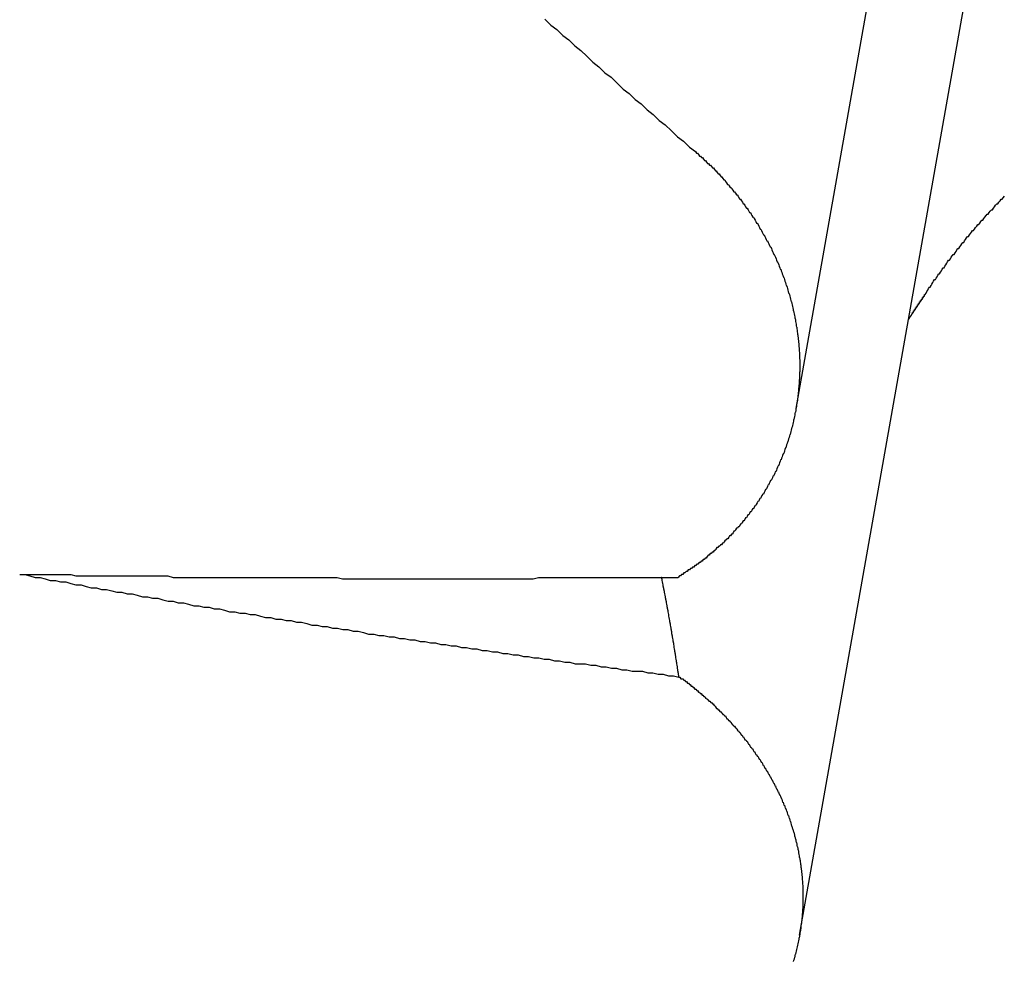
# Model space of a CAD drawing. Extents: x 1107 to 4046, y 937 to 3355.
# Tile 570 of 656: x 2182.325 to 2182.986, y 2684.705 to 2685.338. Entities that reach past the tile are written whole.
import ezdxf

# ---------------------------------------------------------------- set-up
doc = ezdxf.new("R2010")
doc.units = 0
doc.layers.add('KF_VIDA_L___C_REAR', color=7, linetype='CONTINUOUS')

# ---------------------------------------------------------------- blocks, each defined once
blk = doc.blocks.new('KF_VIDA_L___C_REAR')
at = {"layer": 'KF_VIDA_L___C_REAR'}
for p, q in [((-4.132749, 995.863356), (-4.049845, 996.331683)), ((-4.130377, 995.509681), (-4.004068, 996.223208))]:
    blk.add_line(p, q, dxfattribs=at)
for points in [[(-4.30151, 996.125, 0), (-4.29747, 996.121, 0), (-4.29343, 996.118, 0), (-4.28939, 996.114, 0), (-4.28535, 996.111, 0), (-4.28131, 996.107, 0), (-4.27727, 996.104, 0), (-4.27323, 996.1, 0), (-4.26918, 996.096, 0), (-4.26514, 996.093, 0), (-4.26109, 996.089, 0), (-4.25704, 996.086, 0), (-4.25299, 996.082, 0), (-4.24894, 996.078, 0), (-4.24489, 996.075, 0), (-4.24084, 996.071, 0), (-4.23679, 996.068, 0), (-4.23273, 996.064, 0), (-4.22868, 996.061, 0), (-4.22462, 996.057, 0), (-4.22057, 996.054, 0), (-4.21651, 996.05, 0), (-4.21245, 996.046, 0), (-4.20839, 996.043, 0), (-4.20433, 996.039, 0), (-4.20027, 996.036, 0)], [(-4.0465, 995.94, 0), (-4.04594, 995.94, 0), (-4.04539, 995.941, 0), (-4.04483, 995.942, 0), (-4.04428, 995.943, 0), (-4.04372, 995.944, 0), (-4.04316, 995.945, 0), (-4.0426, 995.945, 0), (-4.04204, 995.946, 0), (-4.04147, 995.947, 0), (-4.04091, 995.948, 0), (-4.04034, 995.949, 0), (-4.03977, 995.95, 0), (-4.0392, 995.95, 0), (-4.03863, 995.951, 0), (-4.03805, 995.952, 0), (-4.03747, 995.953, 0), (-4.03689, 995.954, 0), (-4.03631, 995.954, 0), (-4.03572, 995.955, 0), (-4.03513, 995.956, 0), (-4.03454, 995.957, 0), (-4.03395, 995.958, 0), (-4.03335, 995.958, 0), (-4.03275, 995.959, 0), (-4.03214, 995.96, 0), (-4.03154, 995.961, 0), (-4.03093, 995.962, 0), (-4.03032, 995.963, 0), (-4.0297, 995.963, 0), (-4.02909, 995.964, 0), (-4.02847, 995.965, 0), (-4.02785, 995.966, 0), (-4.02722, 995.967, 0), (-4.02659, 995.967, 0), (-4.02596, 995.968, 0), (-4.02533, 995.969, 0), (-4.02469, 995.97, 0), (-4.02406, 995.971, 0), (-4.02341, 995.971, 0), (-4.02277, 995.972, 0), (-4.02213, 995.973, 0), (-4.02148, 995.974, 0), (-4.02083, 995.975, 0), (-4.02017, 995.975, 0), (-4.01952, 995.976, 0), (-4.01886, 995.977, 0), (-4.0182, 995.978, 0), (-4.01753, 995.979, 0), (-4.01687, 995.979, 0), (-4.0162, 995.98, 0), (-4.01553, 995.981, 0), (-4.01485, 995.982, 0), (-4.01418, 995.983, 0), (-4.0135, 995.983, 0), (-4.01282, 995.984, 0), (-4.01213, 995.985, 0), (-4.01145, 995.986, 0), (-4.01076, 995.987, 0), (-4.01007, 995.987, 0), (-4.00938, 995.988, 0), (-4.00868, 995.989, 0), (-4.00798, 995.99, 0), (-4.00728, 995.99, 0), (-4.00658, 995.991, 0), (-4.00588, 995.992, 0), (-4.00517, 995.993, 0), (-4.00446, 995.994, 0), (-4.00375, 995.994, 0), (-4.00303, 995.995, 0), (-4.00232, 995.996, 0), (-4.0016, 995.997, 0), (-4.00088, 995.997, 0), (-4.00016, 995.998, 0), (-3.99943, 995.999, 0), (-3.9987, 996, 0), (-3.99798, 996.001, 0), (-3.99724, 996.001, 0), (-3.99651, 996.002, 0), (-3.99577, 996.003, 0), (-3.99504, 996.004, 0), (-3.9943, 996.004, 0), (-3.99355, 996.005, 0), (-3.99281, 996.006, 0)], [(-4.20027, 996.036, 0), (-4.19958, 996.035, 0), (-4.1989, 996.035, 0), (-4.19822, 996.034, 0), (-4.19755, 996.033, 0), (-4.19687, 996.033, 0), (-4.1962, 996.032, 0), (-4.19552, 996.032, 0), (-4.19485, 996.031, 0), (-4.19418, 996.03, 0), (-4.19352, 996.03, 0), (-4.19285, 996.029, 0), (-4.19219, 996.028, 0), (-4.19153, 996.028, 0), (-4.19087, 996.027, 0), (-4.19022, 996.027, 0), (-4.18956, 996.026, 0), (-4.18891, 996.025, 0), (-4.18826, 996.025, 0), (-4.18761, 996.024, 0), (-4.18697, 996.023, 0), (-4.18633, 996.023, 0), (-4.18569, 996.022, 0), (-4.18505, 996.021, 0), (-4.18441, 996.021, 0), (-4.18378, 996.02, 0), (-4.18315, 996.019, 0), (-4.18252, 996.019, 0), (-4.1819, 996.018, 0), (-4.18127, 996.017, 0), (-4.18065, 996.017, 0), (-4.18004, 996.016, 0), (-4.17942, 996.015, 0), (-4.17881, 996.014, 0), (-4.1782, 996.014, 0), (-4.17759, 996.013, 0), (-4.17699, 996.012, 0), (-4.17639, 996.012, 0), (-4.17579, 996.011, 0), (-4.17519, 996.01, 0), (-4.1746, 996.009, 0), (-4.17401, 996.009, 0), (-4.17342, 996.008, 0), (-4.17284, 996.007, 0), (-4.17226, 996.007, 0), (-4.17168, 996.006, 0), (-4.17111, 996.005, 0), (-4.17054, 996.004, 0), (-4.16997, 996.004, 0), (-4.1694, 996.003, 0), (-4.16884, 996.002, 0), (-4.16828, 996.001, 0), (-4.16773, 996.001, 0), (-4.16717, 996, 0), (-4.16663, 995.999, 0), (-4.16608, 995.998, 0), (-4.16554, 995.998, 0), (-4.165, 995.997, 0), (-4.16446, 995.996, 0), (-4.16393, 995.995, 0), (-4.1634, 995.995, 0), (-4.16288, 995.994, 0), (-4.16236, 995.993, 0), (-4.16184, 995.992, 0), (-4.16133, 995.992, 0), (-4.16082, 995.991, 0), (-4.16031, 995.99, 0), (-4.15981, 995.989, 0), (-4.15931, 995.988, 0), (-4.15881, 995.988, 0), (-4.15832, 995.987, 0), (-4.15784, 995.986, 0), (-4.15735, 995.985, 0), (-4.15687, 995.984, 0), (-4.1564, 995.984, 0), (-4.15592, 995.983, 0), (-4.15546, 995.982, 0), (-4.15499, 995.981, 0), (-4.15453, 995.98, 0), (-4.15408, 995.98, 0), (-4.15362, 995.979, 0), (-4.15318, 995.978, 0), (-4.15273, 995.977, 0), (-4.1523, 995.976, 0), (-4.15186, 995.976, 0), (-4.15143, 995.975, 0), (-4.151, 995.974, 0), (-4.15058, 995.973, 0), (-4.15016, 995.972, 0), (-4.14975, 995.972, 0), (-4.14934, 995.971, 0), (-4.14894, 995.97, 0), (-4.14854, 995.969, 0), (-4.14814, 995.968, 0), (-4.14775, 995.967, 0), (-4.14736, 995.967, 0), (-4.14698, 995.966, 0), (-4.1466, 995.965, 0), (-4.14622, 995.964, 0), (-4.14585, 995.963, 0), (-4.14549, 995.962, 0), (-4.14513, 995.962, 0), (-4.14477, 995.961, 0), (-4.14442, 995.96, 0), (-4.14407, 995.959, 0), (-4.14372, 995.958, 0), (-4.14338, 995.957, 0), (-4.14305, 995.957, 0), (-4.14272, 995.956, 0), (-4.14239, 995.955, 0), (-4.14207, 995.954, 0), (-4.14175, 995.953, 0), (-4.14143, 995.952, 0), (-4.14113, 995.952, 0), (-4.14082, 995.951, 0), (-4.14052, 995.95, 0), (-4.14022, 995.949, 0), (-4.13993, 995.948, 0), (-4.13964, 995.947, 0), (-4.13936, 995.946, 0), (-4.13908, 995.946, 0), (-4.1388, 995.945, 0), (-4.13853, 995.944, 0), (-4.13827, 995.943, 0), (-4.13801, 995.942, 0), (-4.13775, 995.941, 0), (-4.1375, 995.941, 0), (-4.13725, 995.94, 0), (-4.137, 995.939, 0), (-4.13676, 995.938, 0), (-4.13653, 995.937, 0), (-4.1363, 995.936, 0), (-4.13607, 995.935, 0), (-4.13585, 995.935, 0), (-4.13563, 995.934, 0), (-4.13541, 995.933, 0), (-4.1352, 995.932, 0), (-4.135, 995.931, 0), (-4.1348, 995.93, 0), (-4.1346, 995.929, 0), (-4.13441, 995.929, 0), (-4.13422, 995.928, 0), (-4.13404, 995.927, 0), (-4.13386, 995.926, 0), (-4.13369, 995.925, 0), (-4.13351, 995.924, 0), (-4.13335, 995.924, 0), (-4.13319, 995.923, 0), (-4.13303, 995.922, 0), (-4.13288, 995.921, 0), (-4.13273, 995.92, 0), (-4.13259, 995.919, 0), (-4.13245, 995.918, 0), (-4.13231, 995.918, 0), (-4.13218, 995.917, 0), (-4.13205, 995.916, 0), (-4.13193, 995.915, 0), (-4.13181, 995.914, 0), (-4.1317, 995.913, 0), (-4.13159, 995.913, 0), (-4.13149, 995.912, 0), (-4.13139, 995.911, 0), (-4.13129, 995.91, 0), (-4.1312, 995.909, 0), (-4.13111, 995.908, 0), (-4.13103, 995.908, 0), (-4.13095, 995.907, 0), (-4.13088, 995.906, 0), (-4.13081, 995.905, 0), (-4.13075, 995.904, 0), (-4.13068, 995.903, 0), (-4.13063, 995.903, 0), (-4.13058, 995.902, 0), (-4.13053, 995.901, 0), (-4.13049, 995.9, 0), (-4.13045, 995.899, 0), (-4.13041, 995.898, 0), (-4.13038, 995.898, 0), (-4.13035, 995.897, 0), (-4.13033, 995.896, 0), (-4.13031, 995.895, 0), (-4.1303, 995.894, 0), (-4.13029, 995.893, 0), (-4.13029, 995.893, 0), (-4.13029, 995.892, 0), (-4.13029, 995.891, 0), (-4.1303, 995.89, 0), (-4.13031, 995.889, 0), (-4.13033, 995.888, 0), (-4.13035, 995.888, 0), (-4.13037, 995.887, 0), (-4.1304, 995.886, 0), (-4.13044, 995.885, 0), (-4.13047, 995.884, 0), (-4.13052, 995.883, 0), (-4.13056, 995.883, 0), (-4.13061, 995.882, 0), (-4.13067, 995.881, 0), (-4.13073, 995.88, 0), (-4.13079, 995.879, 0), (-4.13086, 995.878, 0), (-4.13093, 995.878, 0), (-4.13101, 995.877, 0), (-4.13109, 995.876, 0), (-4.13118, 995.875, 0), (-4.13127, 995.874, 0), (-4.13136, 995.873, 0), (-4.13146, 995.872, 0), (-4.13157, 995.872, 0), (-4.13167, 995.871, 0), (-4.13179, 995.87, 0), (-4.1319, 995.869, 0), (-4.13202, 995.868, 0), (-4.13215, 995.867, 0), (-4.13228, 995.867, 0), (-4.13241, 995.866, 0), (-4.13255, 995.865, 0), (-4.1327, 995.864, 0), (-4.13284, 995.863, 0), (-4.133, 995.862, 0), (-4.13315, 995.861, 0), (-4.13331, 995.861, 0), (-4.13348, 995.86, 0), (-4.13365, 995.859, 0), (-4.13382, 995.858, 0), (-4.134, 995.857, 0), (-4.13418, 995.856, 0), (-4.13437, 995.856, 0), (-4.13456, 995.855, 0), (-4.13476, 995.854, 0), (-4.13496, 995.853, 0), (-4.13517, 995.852, 0), (-4.13538, 995.851, 0), (-4.13559, 995.851, 0), (-4.13581, 995.85, 0), (-4.13604, 995.849, 0), (-4.13626, 995.848, 0), (-4.1365, 995.847, 0), (-4.13673, 995.846, 0), (-4.13698, 995.846, 0), (-4.13722, 995.845, 0), (-4.13747, 995.844, 0), (-4.13773, 995.843, 0), (-4.13799, 995.842, 0), (-4.13825, 995.841, 0), (-4.13852, 995.841, 0), (-4.1388, 995.84, 0), (-4.13907, 995.839, 0), (-4.13936, 995.838, 0), (-4.13964, 995.837, 0), (-4.13994, 995.837, 0), (-4.14023, 995.836, 0), (-4.14053, 995.835, 0), (-4.14084, 995.834, 0), (-4.14115, 995.833, 0), (-4.14146, 995.833, 0), (-4.14178, 995.832, 0), (-4.14211, 995.831, 0), (-4.14244, 995.83, 0), (-4.14277, 995.829, 0), (-4.14311, 995.829, 0), (-4.14345, 995.828, 0), (-4.14379, 995.827, 0), (-4.14415, 995.826, 0), (-4.1445, 995.825, 0), (-4.14486, 995.825, 0), (-4.14522, 995.824, 0), (-4.14559, 995.823, 0), (-4.14596, 995.822, 0), (-4.14634, 995.821, 0), (-4.14672, 995.821, 0), (-4.14711, 995.82, 0), (-4.1475, 995.819, 0), (-4.14789, 995.818, 0), (-4.14829, 995.818, 0), (-4.14869, 995.817, 0), (-4.14909, 995.816, 0), (-4.1495, 995.815, 0), (-4.14992, 995.815, 0), (-4.15033, 995.814, 0), (-4.15075, 995.813, 0), (-4.15118, 995.812, 0), (-4.15161, 995.812, 0), (-4.15204, 995.811, 0), (-4.15248, 995.81, 0), (-4.15292, 995.809, 0), (-4.15336, 995.809, 0), (-4.15381, 995.808, 0), (-4.15426, 995.807, 0), (-4.15472, 995.806, 0), (-4.15518, 995.806, 0), (-4.15564, 995.805, 0), (-4.15611, 995.804, 0), (-4.15658, 995.803, 0), (-4.15705, 995.803, 0), (-4.15753, 995.802, 0), (-4.15801, 995.801, 0), (-4.15849, 995.801, 0), (-4.15898, 995.8, 0), (-4.15947, 995.799, 0), (-4.15996, 995.798, 0), (-4.16046, 995.798, 0), (-4.16096, 995.797, 0), (-4.16147, 995.796, 0), (-4.16197, 995.796, 0), (-4.16248, 995.795, 0), (-4.163, 995.794, 0), (-4.16352, 995.794, 0), (-4.16404, 995.793, 0), (-4.16456, 995.792, 0), (-4.16508, 995.792, 0), (-4.16561, 995.791, 0), (-4.16615, 995.79, 0), (-4.16668, 995.79, 0), (-4.16722, 995.789, 0), (-4.16776, 995.788, 0), (-4.16831, 995.788, 0), (-4.16885, 995.787, 0), (-4.1694, 995.786, 0), (-4.16996, 995.786, 0), (-4.17051, 995.785, 0), (-4.17107, 995.784, 0), (-4.17163, 995.784, 0), (-4.1722, 995.783, 0), (-4.17276, 995.783, 0), (-4.17333, 995.782, 0), (-4.17391, 995.781, 0), (-4.17448, 995.781, 0), (-4.17506, 995.78, 0), (-4.17564, 995.779, 0), (-4.17622, 995.779, 0), (-4.17681, 995.778, 0), (-4.17739, 995.778, 0), (-4.17798, 995.777, 0), (-4.17858, 995.776, 0), (-4.17917, 995.776, 0), (-4.17977, 995.775, 0), (-4.18037, 995.775, 0), (-4.18097, 995.774, 0), (-4.18158, 995.773, 0), (-4.18218, 995.773, 0), (-4.18279, 995.772, 0), (-4.18341, 995.772, 0), (-4.18403, 995.771, 0), (-4.18465, 995.771, 0), (-4.18528, 995.77, 0), (-4.18591, 995.77, 0), (-4.18655, 995.769, 0), (-4.18719, 995.768, 0), (-4.18783, 995.768, 0), (-4.18848, 995.767, 0), (-4.18913, 995.767, 0), (-4.18979, 995.766, 0), (-4.19044, 995.766, 0), (-4.19111, 995.765, 0), (-4.19177, 995.765, 0), (-4.19244, 995.764, 0), (-4.19312, 995.763, 0), (-4.1938, 995.763, 0), (-4.19448, 995.762, 0), (-4.19516, 995.762, 0), (-4.19585, 995.761, 0), (-4.19654, 995.761, 0), (-4.19724, 995.76, 0), (-4.19794, 995.76, 0), (-4.19864, 995.759, 0), (-4.19935, 995.759, 0), (-4.20006, 995.758, 0), (-4.20077, 995.758, 0), (-4.20149, 995.757, 0), (-4.20221, 995.757, 0), (-4.20294, 995.756, 0), (-4.20367, 995.756, 0), (-4.2044, 995.755, 0), (-4.20513, 995.755, 0), (-4.20587, 995.754, 0), (-4.20661, 995.754, 0), (-4.20736, 995.753, 0), (-4.20811, 995.753, 0), (-4.20886, 995.752, 0), (-4.20961, 995.752, 0), (-4.21037, 995.751, 0), (-4.21113, 995.751, 0), (-4.2119, 995.75, 0)], [(-4.05711, 995.924, 0), (-4.057, 995.924, 0), (-4.05688, 995.924, 0), (-4.05677, 995.924, 0), (-4.05665, 995.924, 0), (-4.05654, 995.924, 0), (-4.05643, 995.925, 0), (-4.05631, 995.925, 0), (-4.0562, 995.925, 0), (-4.05608, 995.925, 0), (-4.05597, 995.925, 0), (-4.05586, 995.925, 0), (-4.05574, 995.926, 0), (-4.05563, 995.926, 0), (-4.05551, 995.926, 0), (-4.0554, 995.926, 0), (-4.05529, 995.926, 0), (-4.05517, 995.926, 0), (-4.05506, 995.927, 0), (-4.05495, 995.927, 0), (-4.05483, 995.927, 0), (-4.05472, 995.927, 0), (-4.05461, 995.927, 0), (-4.05449, 995.928, 0), (-4.05438, 995.928, 0), (-4.05427, 995.928, 0), (-4.05416, 995.928, 0), (-4.05404, 995.928, 0), (-4.05393, 995.928, 0), (-4.05382, 995.929, 0), (-4.0537, 995.929, 0), (-4.05359, 995.929, 0), (-4.05348, 995.929, 0), (-4.05337, 995.929, 0), (-4.05325, 995.929, 0), (-4.05314, 995.93, 0), (-4.05303, 995.93, 0), (-4.05292, 995.93, 0), (-4.0528, 995.93, 0), (-4.05269, 995.93, 0), (-4.05258, 995.93, 0), (-4.05247, 995.931, 0), (-4.05236, 995.931, 0), (-4.05224, 995.931, 0), (-4.05213, 995.931, 0), (-4.05202, 995.931, 0), (-4.05191, 995.931, 0), (-4.0518, 995.932, 0), (-4.05168, 995.932, 0), (-4.05157, 995.932, 0), (-4.05146, 995.932, 0), (-4.05135, 995.932, 0), (-4.05124, 995.932, 0), (-4.05113, 995.933, 0), (-4.05101, 995.933, 0), (-4.0509, 995.933, 0), (-4.05079, 995.933, 0), (-4.05068, 995.933, 0), (-4.05057, 995.933, 0), (-4.05046, 995.934, 0), (-4.05035, 995.934, 0), (-4.05024, 995.934, 0), (-4.05013, 995.934, 0), (-4.05001, 995.934, 0), (-4.0499, 995.934, 0), (-4.04979, 995.935, 0), (-4.04968, 995.935, 0), (-4.04957, 995.935, 0), (-4.04946, 995.935, 0), (-4.04935, 995.935, 0), (-4.04924, 995.935, 0), (-4.04913, 995.936, 0), (-4.04902, 995.936, 0), (-4.04891, 995.936, 0), (-4.0488, 995.936, 0), (-4.04869, 995.936, 0), (-4.04858, 995.936, 0), (-4.04847, 995.937, 0), (-4.04836, 995.937, 0), (-4.04825, 995.937, 0), (-4.04814, 995.937, 0), (-4.04803, 995.937, 0), (-4.04792, 995.937, 0), (-4.04781, 995.938, 0), (-4.0477, 995.938, 0), (-4.04759, 995.938, 0), (-4.04748, 995.938, 0), (-4.04737, 995.938, 0), (-4.04726, 995.938, 0), (-4.04715, 995.939, 0), (-4.04704, 995.939, 0), (-4.04693, 995.939, 0), (-4.04682, 995.939, 0), (-4.04671, 995.939, 0), (-4.0466, 995.939, 0), (-4.0465, 995.94, 0)], [(-4.65421, 995.752, 0), (-4.65078, 995.752, 0), (-4.64735, 995.751, 0), (-4.64392, 995.75, 0), (-4.64049, 995.75, 0), (-4.63706, 995.749, 0), (-4.63363, 995.748, 0), (-4.6302, 995.748, 0), (-4.62677, 995.747, 0), (-4.62333, 995.747, 0), (-4.6199, 995.746, 0), (-4.61647, 995.745, 0), (-4.61303, 995.745, 0), (-4.6096, 995.744, 0), (-4.60616, 995.743, 0), (-4.60273, 995.743, 0), (-4.59929, 995.742, 0), (-4.59586, 995.742, 0), (-4.59242, 995.741, 0), (-4.58898, 995.74, 0), (-4.58554, 995.74, 0), (-4.5821, 995.739, 0), (-4.57866, 995.739, 0), (-4.57522, 995.738, 0), (-4.57178, 995.737, 0), (-4.56834, 995.737, 0), (-4.5649, 995.736, 0), (-4.56146, 995.736, 0), (-4.55802, 995.735, 0), (-4.55457, 995.734, 0), (-4.55113, 995.734, 0), (-4.54769, 995.733, 0), (-4.54424, 995.733, 0), (-4.5408, 995.732, 0), (-4.53735, 995.731, 0), (-4.5339, 995.731, 0), (-4.53046, 995.73, 0), (-4.52701, 995.73, 0), (-4.52356, 995.729, 0), (-4.52011, 995.729, 0), (-4.51667, 995.728, 0), (-4.51322, 995.727, 0), (-4.50977, 995.727, 0), (-4.50632, 995.726, 0), (-4.50287, 995.726, 0), (-4.49942, 995.725, 0), (-4.49597, 995.725, 0), (-4.49251, 995.724, 0), (-4.48906, 995.723, 0), (-4.48561, 995.723, 0), (-4.48216, 995.722, 0), (-4.4787, 995.722, 0), (-4.47525, 995.721, 0), (-4.47179, 995.721, 0), (-4.46834, 995.72, 0), (-4.46488, 995.72, 0), (-4.46143, 995.719, 0), (-4.45797, 995.718, 0), (-4.45451, 995.718, 0), (-4.45105, 995.717, 0), (-4.4476, 995.717, 0), (-4.44414, 995.716, 0), (-4.44068, 995.716, 0), (-4.43722, 995.715, 0), (-4.43376, 995.715, 0), (-4.4303, 995.714, 0), (-4.42684, 995.714, 0), (-4.42338, 995.713, 0), (-4.41992, 995.712, 0), (-4.41646, 995.712, 0), (-4.41299, 995.711, 0), (-4.40953, 995.711, 0), (-4.40607, 995.71, 0), (-4.4026, 995.71, 0), (-4.39914, 995.709, 0), (-4.39568, 995.709, 0), (-4.39221, 995.708, 0), (-4.38874, 995.708, 0), (-4.38528, 995.707, 0), (-4.38181, 995.707, 0), (-4.37835, 995.706, 0), (-4.37488, 995.706, 0), (-4.37141, 995.705, 0), (-4.36794, 995.705, 0), (-4.36448, 995.704, 0), (-4.36101, 995.704, 0), (-4.35754, 995.703, 0), (-4.35407, 995.703, 0), (-4.3506, 995.702, 0), (-4.34713, 995.702, 0), (-4.34366, 995.701, 0), (-4.34019, 995.701, 0), (-4.33672, 995.7, 0), (-4.33324, 995.7, 0), (-4.32977, 995.699, 0), (-4.3263, 995.699, 0), (-4.32283, 995.698, 0), (-4.31935, 995.698, 0), (-4.31588, 995.697, 0), (-4.3124, 995.697, 0), (-4.30893, 995.696, 0), (-4.30545, 995.696, 0), (-4.30198, 995.695, 0), (-4.2985, 995.695, 0), (-4.29503, 995.694, 0), (-4.29155, 995.694, 0), (-4.28807, 995.693, 0), (-4.2846, 995.693, 0), (-4.28112, 995.692, 0), (-4.27764, 995.692, 0), (-4.27416, 995.692, 0), (-4.27068, 995.691, 0), (-4.26721, 995.691, 0), (-4.26373, 995.69, 0), (-4.26025, 995.69, 0), (-4.25677, 995.689, 0), (-4.25329, 995.689, 0), (-4.24981, 995.688, 0), (-4.24632, 995.688, 0), (-4.24284, 995.687, 0), (-4.23936, 995.687, 0), (-4.23588, 995.687, 0), (-4.2324, 995.686, 0), (-4.22891, 995.686, 0), (-4.22543, 995.685, 0), (-4.22195, 995.685, 0), (-4.21846, 995.684, 0), (-4.21498, 995.684, 0), (-4.21149, 995.683, 0)], [(-4.65421, 995.752, 0), (-4.65078, 995.752, 0), (-4.64736, 995.752, 0), (-4.64393, 995.752, 0), (-4.64051, 995.752, 0), (-4.63708, 995.752, 0), (-4.63365, 995.752, 0), (-4.63022, 995.752, 0), (-4.62679, 995.752, 0), (-4.62337, 995.752, 0), (-4.61994, 995.752, 0), (-4.61651, 995.751, 0), (-4.61307, 995.751, 0), (-4.60964, 995.751, 0), (-4.60621, 995.751, 0), (-4.60278, 995.751, 0), (-4.59935, 995.751, 0), (-4.59591, 995.751, 0), (-4.59248, 995.751, 0), (-4.58904, 995.751, 0), (-4.58561, 995.751, 0), (-4.58217, 995.751, 0), (-4.57874, 995.751, 0), (-4.5753, 995.751, 0), (-4.57186, 995.751, 0), (-4.56843, 995.751, 0), (-4.56499, 995.751, 0), (-4.56155, 995.751, 0), (-4.55811, 995.751, 0), (-4.55467, 995.751, 0), (-4.55123, 995.75, 0), (-4.54779, 995.75, 0), (-4.54435, 995.75, 0), (-4.54091, 995.75, 0), (-4.53746, 995.75, 0), (-4.53402, 995.75, 0), (-4.53058, 995.75, 0), (-4.52713, 995.75, 0), (-4.52369, 995.75, 0), (-4.52025, 995.75, 0), (-4.5168, 995.75, 0), (-4.51335, 995.75, 0), (-4.50991, 995.75, 0), (-4.50646, 995.75, 0), (-4.50301, 995.75, 0), (-4.49957, 995.75, 0), (-4.49612, 995.75, 0), (-4.49267, 995.75, 0), (-4.48922, 995.75, 0), (-4.48577, 995.75, 0), (-4.48232, 995.75, 0), (-4.47887, 995.75, 0), (-4.47542, 995.75, 0), (-4.47197, 995.75, 0), (-4.46852, 995.75, 0), (-4.46506, 995.75, 0), (-4.46161, 995.75, 0), (-4.45816, 995.75, 0), (-4.4547, 995.75, 0), (-4.45125, 995.75, 0), (-4.44779, 995.75, 0), (-4.44434, 995.75, 0), (-4.44088, 995.75, 0), (-4.43743, 995.749, 0), (-4.43397, 995.749, 0), (-4.43051, 995.749, 0), (-4.42706, 995.749, 0), (-4.4236, 995.749, 0), (-4.42014, 995.749, 0), (-4.41668, 995.749, 0), (-4.41322, 995.749, 0), (-4.40976, 995.749, 0), (-4.4063, 995.749, 0), (-4.40284, 995.749, 0), (-4.39938, 995.749, 0), (-4.39592, 995.749, 0), (-4.39246, 995.749, 0), (-4.389, 995.749, 0), (-4.38553, 995.749, 0), (-4.38207, 995.749, 0), (-4.37861, 995.749, 0), (-4.37514, 995.749, 0), (-4.37168, 995.749, 0), (-4.36821, 995.749, 0), (-4.36475, 995.749, 0), (-4.36128, 995.749, 0), (-4.35782, 995.749, 0), (-4.35435, 995.749, 0), (-4.35088, 995.749, 0), (-4.34742, 995.749, 0), (-4.34395, 995.749, 0), (-4.34048, 995.749, 0), (-4.33701, 995.749, 0), (-4.33354, 995.749, 0), (-4.33007, 995.749, 0), (-4.3266, 995.749, 0), (-4.32313, 995.749, 0), (-4.31966, 995.749, 0), (-4.31619, 995.749, 0), (-4.31272, 995.749, 0), (-4.30925, 995.749, 0), (-4.30578, 995.75, 0), (-4.30231, 995.75, 0), (-4.29883, 995.75, 0), (-4.29536, 995.75, 0), (-4.29189, 995.75, 0), (-4.28841, 995.75, 0), (-4.28494, 995.75, 0), (-4.28146, 995.75, 0), (-4.27799, 995.75, 0), (-4.27451, 995.75, 0), (-4.27104, 995.75, 0), (-4.26756, 995.75, 0), (-4.26409, 995.75, 0), (-4.26061, 995.75, 0), (-4.25713, 995.75, 0), (-4.25365, 995.75, 0), (-4.25018, 995.75, 0), (-4.2467, 995.75, 0), (-4.24322, 995.75, 0), (-4.23974, 995.75, 0), (-4.23626, 995.75, 0), (-4.23278, 995.75, 0), (-4.2293, 995.75, 0), (-4.22582, 995.75, 0), (-4.22234, 995.75, 0), (-4.21886, 995.75, 0), (-4.21538, 995.75, 0), (-4.2119, 995.75, 0)], [(-4.21149, 995.683, 0), (-4.21157, 995.684, 0), (-4.21166, 995.685, 0), (-4.21174, 995.685, 0), (-4.21182, 995.686, 0), (-4.2119, 995.686, 0), (-4.21198, 995.687, 0), (-4.21207, 995.687, 0), (-4.21215, 995.688, 0), (-4.21223, 995.688, 0), (-4.21232, 995.689, 0), (-4.2124, 995.689, 0), (-4.21248, 995.69, 0), (-4.21256, 995.691, 0), (-4.21265, 995.691, 0), (-4.21273, 995.692, 0), (-4.21282, 995.692, 0), (-4.2129, 995.693, 0), (-4.21298, 995.693, 0), (-4.21307, 995.694, 0), (-4.21315, 995.694, 0), (-4.21324, 995.695, 0), (-4.21332, 995.695, 0), (-4.21341, 995.696, 0), (-4.21349, 995.697, 0), (-4.21358, 995.697, 0), (-4.21366, 995.698, 0), (-4.21375, 995.698, 0), (-4.21383, 995.699, 0), (-4.21392, 995.699, 0), (-4.214, 995.7, 0), (-4.21409, 995.7, 0), (-4.21417, 995.701, 0), (-4.21426, 995.701, 0), (-4.21435, 995.702, 0), (-4.21443, 995.702, 0), (-4.21452, 995.703, 0), (-4.21461, 995.703, 0), (-4.21469, 995.704, 0), (-4.21478, 995.705, 0), (-4.21487, 995.705, 0), (-4.21496, 995.706, 0), (-4.21504, 995.706, 0), (-4.21513, 995.707, 0), (-4.21522, 995.707, 0), (-4.21531, 995.708, 0), (-4.21539, 995.708, 0), (-4.21548, 995.709, 0), (-4.21557, 995.709, 0), (-4.21566, 995.71, 0), (-4.21575, 995.71, 0), (-4.21584, 995.711, 0), (-4.21593, 995.711, 0), (-4.21601, 995.712, 0), (-4.2161, 995.712, 0), (-4.21619, 995.713, 0), (-4.21628, 995.714, 0), (-4.21637, 995.714, 0), (-4.21646, 995.715, 0), (-4.21655, 995.715, 0), (-4.21664, 995.716, 0), (-4.21673, 995.716, 0), (-4.21682, 995.717, 0), (-4.21691, 995.717, 0), (-4.217, 995.718, 0), (-4.21709, 995.718, 0), (-4.21719, 995.719, 0), (-4.21728, 995.719, 0), (-4.21737, 995.72, 0), (-4.21746, 995.72, 0), (-4.21755, 995.721, 0), (-4.21764, 995.721, 0), (-4.21773, 995.722, 0), (-4.21783, 995.722, 0), (-4.21792, 995.723, 0), (-4.21801, 995.723, 0), (-4.2181, 995.724, 0), (-4.21819, 995.724, 0), (-4.21829, 995.725, 0), (-4.21838, 995.726, 0), (-4.21847, 995.726, 0), (-4.21857, 995.727, 0), (-4.21866, 995.727, 0), (-4.21875, 995.728, 0), (-4.21885, 995.728, 0), (-4.21894, 995.729, 0), (-4.21903, 995.729, 0), (-4.21913, 995.73, 0), (-4.21922, 995.73, 0), (-4.21931, 995.731, 0), (-4.21941, 995.731, 0), (-4.2195, 995.732, 0), (-4.2196, 995.732, 0), (-4.21969, 995.733, 0), (-4.21979, 995.733, 0), (-4.21988, 995.734, 0), (-4.21998, 995.734, 0), (-4.22007, 995.735, 0), (-4.22017, 995.735, 0), (-4.22026, 995.736, 0), (-4.22036, 995.736, 0), (-4.22045, 995.737, 0), (-4.22055, 995.737, 0), (-4.22065, 995.738, 0), (-4.22074, 995.738, 0), (-4.22084, 995.739, 0), (-4.22093, 995.739, 0), (-4.22103, 995.74, 0), (-4.22113, 995.74, 0), (-4.22122, 995.741, 0), (-4.22132, 995.741, 0), (-4.22142, 995.742, 0), (-4.22152, 995.742, 0), (-4.22161, 995.743, 0), (-4.22171, 995.743, 0), (-4.22181, 995.744, 0), (-4.22191, 995.744, 0), (-4.222, 995.745, 0), (-4.2221, 995.745, 0), (-4.2222, 995.746, 0), (-4.2223, 995.746, 0), (-4.2224, 995.747, 0), (-4.2225, 995.747, 0), (-4.22259, 995.748, 0), (-4.22269, 995.748, 0), (-4.22279, 995.749, 0), (-4.22289, 995.749, 0), (-4.22299, 995.75, 0), (-4.22309, 995.75, 0)], [(-4.21149, 995.683, 0), (-4.21084, 995.683, 0), (-4.21019, 995.682, 0), (-4.20954, 995.682, 0), (-4.20889, 995.682, 0), (-4.20824, 995.681, 0), (-4.2076, 995.681, 0), (-4.20696, 995.68, 0), (-4.20632, 995.68, 0), (-4.20569, 995.679, 0), (-4.20506, 995.679, 0), (-4.20443, 995.678, 0), (-4.2038, 995.678, 0), (-4.20318, 995.677, 0), (-4.20255, 995.677, 0), (-4.20193, 995.676, 0), (-4.20132, 995.676, 0), (-4.2007, 995.675, 0), (-4.20009, 995.675, 0), (-4.19948, 995.674, 0), (-4.19888, 995.674, 0), (-4.19827, 995.673, 0), (-4.19767, 995.673, 0), (-4.19707, 995.672, 0), (-4.19648, 995.672, 0), (-4.19588, 995.671, 0), (-4.19529, 995.671, 0), (-4.19471, 995.67, 0), (-4.19412, 995.67, 0), (-4.19354, 995.669, 0), (-4.19296, 995.669, 0), (-4.19239, 995.668, 0), (-4.19181, 995.668, 0), (-4.19124, 995.667, 0), (-4.19067, 995.667, 0), (-4.19011, 995.666, 0), (-4.18955, 995.666, 0), (-4.18899, 995.665, 0), (-4.18843, 995.665, 0), (-4.18787, 995.664, 0), (-4.18732, 995.664, 0), (-4.18677, 995.663, 0), (-4.18621, 995.662, 0), (-4.18566, 995.662, 0), (-4.18512, 995.661, 0), (-4.18457, 995.661, 0), (-4.18402, 995.66, 0), (-4.18348, 995.66, 0), (-4.18294, 995.659, 0), (-4.1824, 995.659, 0), (-4.18186, 995.658, 0), (-4.18132, 995.658, 0), (-4.18079, 995.657, 0), (-4.18025, 995.657, 0), (-4.17972, 995.656, 0), (-4.17919, 995.655, 0), (-4.17866, 995.655, 0), (-4.17814, 995.654, 0), (-4.17761, 995.654, 0), (-4.17709, 995.653, 0), (-4.17657, 995.653, 0), (-4.17605, 995.652, 0), (-4.17554, 995.651, 0), (-4.17502, 995.651, 0), (-4.17451, 995.65, 0), (-4.174, 995.65, 0), (-4.17349, 995.649, 0), (-4.17298, 995.649, 0), (-4.17248, 995.648, 0), (-4.17197, 995.647, 0), (-4.17147, 995.647, 0), (-4.17097, 995.646, 0), (-4.17048, 995.646, 0), (-4.16998, 995.645, 0), (-4.16949, 995.644, 0), (-4.169, 995.644, 0), (-4.16851, 995.643, 0), (-4.16803, 995.643, 0), (-4.16754, 995.642, 0), (-4.16706, 995.641, 0), (-4.16658, 995.641, 0), (-4.16611, 995.64, 0), (-4.16563, 995.64, 0), (-4.16516, 995.639, 0), (-4.16469, 995.638, 0), (-4.16422, 995.638, 0), (-4.16376, 995.637, 0), (-4.1633, 995.636, 0), (-4.16284, 995.636, 0), (-4.16238, 995.635, 0), (-4.16192, 995.635, 0), (-4.16147, 995.634, 0), (-4.16102, 995.633, 0), (-4.16057, 995.633, 0), (-4.16013, 995.632, 0), (-4.15968, 995.631, 0), (-4.15924, 995.631, 0), (-4.1588, 995.63, 0), (-4.15837, 995.63, 0), (-4.15794, 995.629, 0), (-4.15751, 995.628, 0), (-4.15708, 995.628, 0), (-4.15665, 995.627, 0), (-4.15623, 995.626, 0), (-4.15581, 995.626, 0), (-4.1554, 995.625, 0), (-4.15498, 995.624, 0), (-4.15457, 995.624, 0), (-4.15416, 995.623, 0), (-4.15376, 995.622, 0), (-4.15336, 995.622, 0), (-4.15296, 995.621, 0), (-4.15256, 995.62, 0), (-4.15217, 995.62, 0), (-4.15177, 995.619, 0), (-4.15139, 995.618, 0), (-4.151, 995.618, 0), (-4.15062, 995.617, 0), (-4.15024, 995.616, 0), (-4.14986, 995.616, 0), (-4.14949, 995.615, 0), (-4.14912, 995.614, 0), (-4.14875, 995.614, 0), (-4.14839, 995.613, 0), (-4.14803, 995.612, 0), (-4.14767, 995.612, 0), (-4.14731, 995.611, 0), (-4.14696, 995.61, 0), (-4.14661, 995.61, 0), (-4.14627, 995.609, 0), (-4.14592, 995.608, 0), (-4.14558, 995.608, 0), (-4.14525, 995.607, 0), (-4.14492, 995.606, 0), (-4.14459, 995.606, 0), (-4.14426, 995.605, 0), (-4.14394, 995.604, 0), (-4.14362, 995.604, 0), (-4.1433, 995.603, 0), (-4.14299, 995.602, 0), (-4.14268, 995.602, 0), (-4.14237, 995.601, 0), (-4.14207, 995.6, 0), (-4.14177, 995.599, 0), (-4.14147, 995.599, 0), (-4.14118, 995.598, 0), (-4.14089, 995.597, 0), (-4.1406, 995.597, 0), (-4.14032, 995.596, 0), (-4.14004, 995.595, 0), (-4.13976, 995.595, 0), (-4.13949, 995.594, 0), (-4.13922, 995.593, 0), (-4.13895, 995.593, 0), (-4.13869, 995.592, 0), (-4.13843, 995.591, 0), (-4.13817, 995.59, 0), (-4.13792, 995.59, 0), (-4.13767, 995.589, 0), (-4.13742, 995.588, 0), (-4.13717, 995.588, 0), (-4.13693, 995.587, 0), (-4.1367, 995.586, 0), (-4.13646, 995.586, 0), (-4.13623, 995.585, 0), (-4.136, 995.584, 0), (-4.13578, 995.583, 0), (-4.13556, 995.583, 0), (-4.13534, 995.582, 0), (-4.13513, 995.581, 0), (-4.13491, 995.581, 0), (-4.13471, 995.58, 0), (-4.1345, 995.579, 0), (-4.1343, 995.579, 0), (-4.1341, 995.578, 0), (-4.13391, 995.577, 0), (-4.13371, 995.576, 0), (-4.13353, 995.576, 0), (-4.13334, 995.575, 0), (-4.13316, 995.574, 0), (-4.13298, 995.574, 0), (-4.1328, 995.573, 0), (-4.13263, 995.572, 0), (-4.13246, 995.572, 0), (-4.1323, 995.571, 0), (-4.13213, 995.57, 0), (-4.13197, 995.569, 0), (-4.13182, 995.569, 0), (-4.13167, 995.568, 0), (-4.13152, 995.567, 0), (-4.13137, 995.567, 0), (-4.13123, 995.566, 0), (-4.13109, 995.565, 0), (-4.13095, 995.564, 0), (-4.13082, 995.564, 0), (-4.13069, 995.563, 0), (-4.13056, 995.562, 0), (-4.13044, 995.562, 0), (-4.13031, 995.561, 0), (-4.1302, 995.56, 0), (-4.13008, 995.56, 0), (-4.12997, 995.559, 0), (-4.12986, 995.558, 0), (-4.12976, 995.557, 0), (-4.12966, 995.557, 0), (-4.12956, 995.556, 0), (-4.12947, 995.555, 0), (-4.12938, 995.555, 0), (-4.12929, 995.554, 0), (-4.1292, 995.553, 0), (-4.12912, 995.553, 0), (-4.12904, 995.552, 0), (-4.12897, 995.551, 0), (-4.12889, 995.551, 0), (-4.12883, 995.55, 0), (-4.12876, 995.549, 0), (-4.1287, 995.548, 0), (-4.12864, 995.548, 0), (-4.12858, 995.547, 0), (-4.12853, 995.546, 0), (-4.12848, 995.546, 0), (-4.12843, 995.545, 0), (-4.12839, 995.544, 0), (-4.12835, 995.544, 0), (-4.12831, 995.543, 0), (-4.12828, 995.542, 0), (-4.12825, 995.542, 0), (-4.12822, 995.541, 0), (-4.1282, 995.54, 0), (-4.12818, 995.54, 0), (-4.12816, 995.539, 0), (-4.12815, 995.538, 0), (-4.12814, 995.538, 0), (-4.12813, 995.537, 0), (-4.12812, 995.536, 0), (-4.12812, 995.536, 0), (-4.12812, 995.535, 0), (-4.12813, 995.534, 0), (-4.12814, 995.534, 0), (-4.12815, 995.533, 0), (-4.12816, 995.532, 0), (-4.12818, 995.532, 0), (-4.1282, 995.531, 0), (-4.12822, 995.53, 0), (-4.12825, 995.529, 0), (-4.12828, 995.529, 0), (-4.12831, 995.528, 0), (-4.12835, 995.527, 0), (-4.12839, 995.527, 0), (-4.12843, 995.526, 0), (-4.12848, 995.525, 0), (-4.12853, 995.525, 0), (-4.12858, 995.524, 0), (-4.12864, 995.523, 0), (-4.1287, 995.523, 0), (-4.12876, 995.522, 0), (-4.12882, 995.521, 0), (-4.12889, 995.521, 0), (-4.12897, 995.52, 0), (-4.12904, 995.519, 0), (-4.12912, 995.519, 0), (-4.1292, 995.518, 0), (-4.12928, 995.517, 0), (-4.12937, 995.517, 0), (-4.12946, 995.516, 0), (-4.12956, 995.515, 0), (-4.12966, 995.514, 0), (-4.12976, 995.514, 0), (-4.12986, 995.513, 0), (-4.12997, 995.512, 0), (-4.13008, 995.512, 0), (-4.13019, 995.511, 0), (-4.13031, 995.51, 0), (-4.13043, 995.51, 0), (-4.13055, 995.509, 0), (-4.13068, 995.508, 0), (-4.13081, 995.508, 0), (-4.13094, 995.507, 0), (-4.13108, 995.506, 0), (-4.13122, 995.506, 0), (-4.13136, 995.505, 0), (-4.1315, 995.504, 0), (-4.13165, 995.504, 0), (-4.13181, 995.503, 0), (-4.13196, 995.502, 0), (-4.13212, 995.502, 0), (-4.13228, 995.501, 0), (-4.13245, 995.5, 0), (-4.13261, 995.499, 0), (-4.13279, 995.499, 0), (-4.13296, 995.498, 0), (-4.13314, 995.497, 0), (-4.13332, 995.497, 0), (-4.13351, 995.496, 0), (-4.13369, 995.495, 0), (-4.13388, 995.495, 0), (-4.13408, 995.494, 0), (-4.13428, 995.493, 0), (-4.13448, 995.493, 0), (-4.13468, 995.492, 0)]]:
    blk.add_polyline3d(points, dxfattribs=at)

msp = doc.modelspace()

# ---------------------------------------------------------------- block references
at = {"layer": 'KF_VIDA_L___C_REAR'}
msp.add_blockref('KF_VIDA_L___C_REAR', (2186.97908, 1689.21316), dxfattribs=at)

doc.saveas('drawing.dxf')
